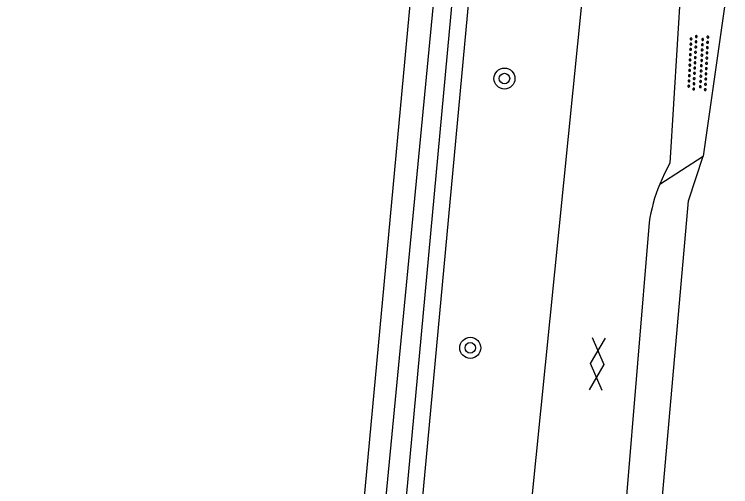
# Model space of a CAD drawing. Extents: x 136000 to 141000, y 400494 to 402006.
# Drawn here: x 138339.93 to 138367.21, y 400882.2 to 400900.18 of the extents above; entities that cross this region are included whole.
import ezdxf

# ---------------------------------------------------------------- set-up
doc = ezdxf.new("R2010")
doc.units = 0
for name, color, linetype in [('gg-afsc-erfafscheiding', 7, 'Continuous'), ('gg-knt-onverhard', 7, 'Continuous'), ('gg-knt-verharding', 7, 'Continuous'), ('gg-kntw-bovenkant insteek waterloop', 7, 'Continuous'), ('gg-kntw-waterlijn', 7, 'Continuous'), ('gt-grn-groengrens', 7, 'Continuous'), ('gt-grn-weggrens', 7, 'Continuous'), ('gt-symb-boom', 7, 'Continuous'), ('gt-symb-gesloten verharding', 7, 'Continuous'), ('gt-symb-overige verharding', 7, 'Continuous')]:
    doc.layers.add(name, color=color, linetype=linetype)

# ---------------------------------------------------------------- blocks, each defined once
blk = doc.blocks.new('gt0-BOOM')
at = {"layer": 'gt-symb-boom'}
for radius in [0.4, 0.2]:
    blk.add_circle((0, 0), radius, dxfattribs=at)
blk = doc.blocks.new('gt0-GESVH1')
at = {"layer": 'gt-symb-gesloten verharding'}
for p, q in [((-0.992, -0.261), (0.008, 0.239)), ((0.008, -0.261), (-0.992, 0.239)), ((0.008, 0.239), (1.008, -0.261)), ((1.008, 0.239), (0.008, -0.261))]:
    blk.add_line(p, q, dxfattribs=at)
blk = doc.blocks.new('gt0-OVH')
at = {"layer": 'gt-symb-overige verharding'}
for points in [[(-0.972, 0.298), (-0.967, 0.308), (-0.965, 0.319), (-0.966, 0.33), (-0.971, 0.34), (-0.978, 0.348), (-0.988, 0.353), (-0.999, 0.355), (-1.01, 0.354), (-1.02, 0.349), (-1.028, 0.342), (-1.033, 0.332), (-1.035, 0.321), (-1.034, 0.31), (-1.029, 0.3), (-1.022, 0.292), (-1.012, 0.287), (-1.001, 0.285), (-0.99, 0.286), (-0.98, 0.291)], [(-0.772, 0.298), (-0.767, 0.308), (-0.765, 0.319), (-0.766, 0.33), (-0.771, 0.34), (-0.778, 0.348), (-0.788, 0.353), (-0.799, 0.355), (-0.81, 0.354), (-0.82, 0.349), (-0.828, 0.342), (-0.833, 0.332), (-0.835, 0.321), (-0.834, 0.31), (-0.829, 0.3), (-0.822, 0.292), (-0.812, 0.287), (-0.801, 0.285), (-0.79, 0.286), (-0.78, 0.291)], [(-0.572, 0.298), (-0.567, 0.308), (-0.565, 0.319), (-0.566, 0.33), (-0.571, 0.34), (-0.578, 0.348), (-0.588, 0.353), (-0.599, 0.355), (-0.61, 0.354), (-0.62, 0.349), (-0.628, 0.342), (-0.633, 0.332), (-0.635, 0.321), (-0.634, 0.31), (-0.629, 0.3), (-0.622, 0.292), (-0.612, 0.287), (-0.601, 0.285), (-0.59, 0.286), (-0.58, 0.291)], [(-0.372, 0.298), (-0.367, 0.308), (-0.365, 0.319), (-0.366, 0.33), (-0.371, 0.34), (-0.378, 0.348), (-0.388, 0.353), (-0.399, 0.355), (-0.41, 0.354), (-0.42, 0.349), (-0.428, 0.342), (-0.433, 0.332), (-0.435, 0.321), (-0.434, 0.31), (-0.429, 0.3), (-0.422, 0.292), (-0.412, 0.287), (-0.401, 0.285), (-0.39, 0.286), (-0.38, 0.291)], [(-0.172, 0.298), (-0.167, 0.308), (-0.165, 0.319), (-0.166, 0.33), (-0.171, 0.34), (-0.178, 0.348), (-0.188, 0.353), (-0.199, 0.355), (-0.21, 0.354), (-0.22, 0.349), (-0.228, 0.342), (-0.233, 0.332), (-0.235, 0.321), (-0.234, 0.31), (-0.229, 0.3), (-0.222, 0.292), (-0.212, 0.287), (-0.201, 0.285), (-0.19, 0.286), (-0.18, 0.291)], [(0.028, 0.298), (0.033, 0.308), (0.035, 0.319), (0.034, 0.33), (0.029, 0.34), (0.022, 0.348), (0.012, 0.353), (0.001, 0.355), (-0.01, 0.354), (-0.02, 0.349), (-0.028, 0.342), (-0.033, 0.332), (-0.035, 0.321), (-0.034, 0.31), (-0.029, 0.3), (-0.022, 0.292), (-0.012, 0.287), (-0.001, 0.285), (0.01, 0.286), (0.02, 0.291)], [(0.228, 0.298), (0.233, 0.308), (0.235, 0.319), (0.234, 0.33), (0.229, 0.34), (0.222, 0.348), (0.212, 0.353), (0.201, 0.355), (0.19, 0.354), (0.18, 0.349), (0.172, 0.342), (0.167, 0.332), (0.165, 0.321), (0.166, 0.31), (0.171, 0.3), (0.178, 0.292), (0.188, 0.287), (0.199, 0.285), (0.21, 0.286), (0.22, 0.291)], [(0.428, 0.298), (0.433, 0.308), (0.435, 0.319), (0.434, 0.33), (0.429, 0.34), (0.422, 0.348), (0.412, 0.353), (0.401, 0.355), (0.39, 0.354), (0.38, 0.349), (0.372, 0.342), (0.367, 0.332), (0.365, 0.321), (0.366, 0.31), (0.371, 0.3), (0.378, 0.292), (0.388, 0.287), (0.399, 0.285), (0.41, 0.286), (0.42, 0.291)], [(0.628, 0.298), (0.633, 0.308), (0.635, 0.319), (0.634, 0.33), (0.629, 0.34), (0.622, 0.348), (0.612, 0.353), (0.601, 0.355), (0.59, 0.354), (0.58, 0.349), (0.572, 0.342), (0.567, 0.332), (0.565, 0.321), (0.566, 0.31), (0.571, 0.3), (0.578, 0.292), (0.588, 0.287), (0.599, 0.285), (0.61, 0.286), (0.62, 0.291)], [(0.828, 0.298), (0.833, 0.308), (0.835, 0.319), (0.834, 0.33), (0.829, 0.34), (0.822, 0.348), (0.812, 0.353), (0.801, 0.355), (0.79, 0.354), (0.78, 0.349), (0.772, 0.342), (0.767, 0.332), (0.765, 0.321), (0.766, 0.31), (0.771, 0.3), (0.778, 0.292), (0.788, 0.287), (0.799, 0.285), (0.81, 0.286), (0.82, 0.291)], [(1.028, 0.298), (1.033, 0.308), (1.035, 0.319), (1.034, 0.33), (1.029, 0.34), (1.022, 0.348), (1.012, 0.353), (1.001, 0.355), (0.99, 0.354), (0.98, 0.349), (0.972, 0.342), (0.967, 0.332), (0.965, 0.321), (0.966, 0.31), (0.971, 0.3), (0.978, 0.292), (0.988, 0.287), (0.999, 0.285), (1.01, 0.286), (1.02, 0.291)], [(-0.872, 0.106), (-0.867, 0.116), (-0.865, 0.126), (-0.866, 0.137), (-0.871, 0.147), (-0.878, 0.156), (-0.888, 0.161), (-0.899, 0.163), (-0.91, 0.162), (-0.92, 0.157), (-0.928, 0.15), (-0.933, 0.14), (-0.935, 0.129), (-0.934, 0.118), (-0.929, 0.108), (-0.922, 0.1), (-0.912, 0.095), (-0.901, 0.092), (-0.89, 0.094), (-0.88, 0.098)], [(-0.672, 0.106), (-0.667, 0.116), (-0.665, 0.126), (-0.666, 0.137), (-0.671, 0.147), (-0.678, 0.156), (-0.688, 0.161), (-0.699, 0.163), (-0.71, 0.162), (-0.72, 0.157), (-0.728, 0.15), (-0.733, 0.14), (-0.735, 0.129), (-0.734, 0.118), (-0.729, 0.108), (-0.722, 0.1), (-0.712, 0.095), (-0.701, 0.092), (-0.69, 0.094), (-0.68, 0.098)], [(-0.472, 0.106), (-0.467, 0.116), (-0.465, 0.126), (-0.466, 0.137), (-0.471, 0.147), (-0.478, 0.156), (-0.488, 0.161), (-0.499, 0.163), (-0.51, 0.162), (-0.52, 0.157), (-0.528, 0.15), (-0.533, 0.14), (-0.535, 0.129), (-0.534, 0.118), (-0.529, 0.108), (-0.522, 0.1), (-0.512, 0.095), (-0.501, 0.092), (-0.49, 0.094), (-0.48, 0.098)], [(-0.272, 0.106), (-0.267, 0.116), (-0.265, 0.126), (-0.266, 0.137), (-0.271, 0.147), (-0.278, 0.156), (-0.288, 0.161), (-0.299, 0.163), (-0.31, 0.162), (-0.32, 0.157), (-0.328, 0.15), (-0.333, 0.14), (-0.335, 0.129), (-0.334, 0.118), (-0.329, 0.108), (-0.322, 0.1), (-0.312, 0.095), (-0.301, 0.092), (-0.29, 0.094), (-0.28, 0.098)], [(-0.072, 0.106), (-0.067, 0.116), (-0.065, 0.126), (-0.066, 0.137), (-0.071, 0.147), (-0.078, 0.156), (-0.088, 0.161), (-0.099, 0.163), (-0.11, 0.162), (-0.12, 0.157), (-0.128, 0.15), (-0.133, 0.14), (-0.135, 0.129), (-0.134, 0.118), (-0.129, 0.108), (-0.122, 0.1), (-0.112, 0.095), (-0.101, 0.092), (-0.09, 0.094), (-0.08, 0.098)], [(0.128, 0.106), (0.133, 0.116), (0.135, 0.126), (0.134, 0.137), (0.129, 0.147), (0.122, 0.156), (0.112, 0.161), (0.101, 0.163), (0.09, 0.162), (0.08, 0.157), (0.072, 0.15), (0.067, 0.14), (0.065, 0.129), (0.066, 0.118), (0.071, 0.108), (0.078, 0.1), (0.088, 0.095), (0.099, 0.092), (0.11, 0.094), (0.12, 0.098)], [(0.328, 0.106), (0.333, 0.116), (0.335, 0.126), (0.334, 0.137), (0.329, 0.147), (0.322, 0.156), (0.312, 0.161), (0.301, 0.163), (0.29, 0.162), (0.28, 0.157), (0.272, 0.15), (0.267, 0.14), (0.265, 0.129), (0.266, 0.118), (0.271, 0.108), (0.278, 0.1), (0.288, 0.095), (0.299, 0.092), (0.31, 0.094), (0.32, 0.098)], [(0.528, 0.106), (0.533, 0.116), (0.535, 0.126), (0.534, 0.137), (0.529, 0.147), (0.522, 0.156), (0.512, 0.161), (0.501, 0.163), (0.49, 0.162), (0.48, 0.157), (0.472, 0.15), (0.467, 0.14), (0.465, 0.129), (0.466, 0.118), (0.471, 0.108), (0.478, 0.1), (0.488, 0.095), (0.499, 0.092), (0.51, 0.094), (0.52, 0.098)], [(0.728, 0.106), (0.733, 0.116), (0.735, 0.126), (0.734, 0.137), (0.729, 0.147), (0.722, 0.156), (0.712, 0.161), (0.701, 0.163), (0.69, 0.162), (0.68, 0.157), (0.672, 0.15), (0.667, 0.14), (0.665, 0.129), (0.666, 0.118), (0.671, 0.108), (0.678, 0.1), (0.688, 0.095), (0.699, 0.092), (0.71, 0.094), (0.72, 0.098)], [(0.928, 0.106), (0.933, 0.116), (0.935, 0.126), (0.934, 0.137), (0.929, 0.147), (0.922, 0.156), (0.912, 0.161), (0.901, 0.163), (0.89, 0.162), (0.88, 0.157), (0.872, 0.15), (0.867, 0.14), (0.865, 0.129), (0.866, 0.118), (0.871, 0.108), (0.878, 0.1), (0.888, 0.095), (0.899, 0.092), (0.91, 0.094), (0.92, 0.098)], [(-0.972, -0.142), (-0.967, -0.132), (-0.965, -0.121), (-0.966, -0.11), (-0.971, -0.1), (-0.978, -0.092), (-0.988, -0.087), (-0.999, -0.085), (-1.01, -0.086), (-1.02, -0.091), (-1.028, -0.098), (-1.033, -0.108), (-1.035, -0.119), (-1.034, -0.13), (-1.029, -0.14), (-1.022, -0.148), (-1.012, -0.153), (-1.001, -0.155), (-0.99, -0.154), (-0.98, -0.149)], [(-0.772, -0.142), (-0.767, -0.132), (-0.765, -0.121), (-0.766, -0.11), (-0.771, -0.1), (-0.778, -0.092), (-0.788, -0.087), (-0.799, -0.085), (-0.81, -0.086), (-0.82, -0.091), (-0.828, -0.098), (-0.833, -0.108), (-0.835, -0.119), (-0.834, -0.13), (-0.829, -0.14), (-0.822, -0.148), (-0.812, -0.153), (-0.801, -0.155), (-0.79, -0.154), (-0.78, -0.149)], [(-0.572, -0.142), (-0.567, -0.132), (-0.565, -0.121), (-0.566, -0.11), (-0.571, -0.1), (-0.578, -0.092), (-0.588, -0.087), (-0.599, -0.085), (-0.61, -0.086), (-0.62, -0.091), (-0.628, -0.098), (-0.633, -0.108), (-0.635, -0.119), (-0.634, -0.13), (-0.629, -0.14), (-0.622, -0.148), (-0.612, -0.153), (-0.601, -0.155), (-0.59, -0.154), (-0.58, -0.149)], [(-0.372, -0.142), (-0.367, -0.132), (-0.365, -0.121), (-0.366, -0.11), (-0.371, -0.1), (-0.378, -0.092), (-0.388, -0.087), (-0.399, -0.085), (-0.41, -0.086), (-0.42, -0.091), (-0.428, -0.098), (-0.433, -0.108), (-0.435, -0.119), (-0.434, -0.13), (-0.429, -0.14), (-0.422, -0.148), (-0.412, -0.153), (-0.401, -0.155), (-0.39, -0.154), (-0.38, -0.149)], [(-0.172, -0.142), (-0.167, -0.132), (-0.165, -0.121), (-0.166, -0.11), (-0.171, -0.1), (-0.178, -0.092), (-0.188, -0.087), (-0.199, -0.085), (-0.21, -0.086), (-0.22, -0.091), (-0.228, -0.098), (-0.233, -0.108), (-0.235, -0.119), (-0.234, -0.13), (-0.229, -0.14), (-0.222, -0.148), (-0.212, -0.153), (-0.201, -0.155), (-0.19, -0.154), (-0.18, -0.149)], [(0.028, -0.142), (0.033, -0.132), (0.035, -0.121), (0.034, -0.11), (0.029, -0.1), (0.022, -0.092), (0.012, -0.087), (0.001, -0.085), (-0.01, -0.086), (-0.02, -0.091), (-0.028, -0.098), (-0.033, -0.108), (-0.035, -0.119), (-0.034, -0.13), (-0.029, -0.14), (-0.022, -0.148), (-0.012, -0.153), (-0.001, -0.155), (0.01, -0.154), (0.02, -0.149)], [(0.228, -0.142), (0.233, -0.132), (0.235, -0.121), (0.234, -0.11), (0.229, -0.1), (0.222, -0.092), (0.212, -0.087), (0.201, -0.085), (0.19, -0.086), (0.18, -0.091), (0.172, -0.098), (0.167, -0.108), (0.165, -0.119), (0.166, -0.13), (0.171, -0.14), (0.178, -0.148), (0.188, -0.153), (0.199, -0.155), (0.21, -0.154), (0.22, -0.149)], [(0.428, -0.142), (0.433, -0.132), (0.435, -0.121), (0.434, -0.11), (0.429, -0.1), (0.422, -0.092), (0.412, -0.087), (0.401, -0.085), (0.39, -0.086), (0.38, -0.091), (0.372, -0.098), (0.367, -0.108), (0.365, -0.119), (0.366, -0.13), (0.371, -0.14), (0.378, -0.148), (0.388, -0.153), (0.399, -0.155), (0.41, -0.154), (0.42, -0.149)], [(0.628, -0.142), (0.633, -0.132), (0.635, -0.121), (0.634, -0.11), (0.629, -0.1), (0.622, -0.092), (0.612, -0.087), (0.601, -0.085), (0.59, -0.086), (0.58, -0.091), (0.572, -0.098), (0.567, -0.108), (0.565, -0.119), (0.566, -0.13), (0.571, -0.14), (0.578, -0.148), (0.588, -0.153), (0.599, -0.155), (0.61, -0.154), (0.62, -0.149)], [(0.828, -0.142), (0.833, -0.132), (0.835, -0.121), (0.834, -0.11), (0.829, -0.1), (0.822, -0.092), (0.812, -0.087), (0.801, -0.085), (0.79, -0.086), (0.78, -0.091), (0.772, -0.098), (0.767, -0.108), (0.765, -0.119), (0.766, -0.13), (0.771, -0.14), (0.778, -0.148), (0.788, -0.153), (0.799, -0.155), (0.81, -0.154), (0.82, -0.149)], [(1.028, -0.142), (1.033, -0.132), (1.035, -0.121), (1.034, -0.11), (1.029, -0.1), (1.022, -0.092), (1.012, -0.087), (1.001, -0.085), (0.99, -0.086), (0.98, -0.091), (0.972, -0.098), (0.967, -0.108), (0.965, -0.119), (0.966, -0.13), (0.971, -0.14), (0.978, -0.148), (0.988, -0.153), (0.999, -0.155), (1.01, -0.154), (1.02, -0.149)], [(-0.872, -0.334), (-0.867, -0.324), (-0.865, -0.314), (-0.866, -0.303), (-0.871, -0.293), (-0.878, -0.284), (-0.888, -0.279), (-0.899, -0.277), (-0.91, -0.278), (-0.92, -0.283), (-0.928, -0.29), (-0.933, -0.3), (-0.935, -0.311), (-0.934, -0.322), (-0.929, -0.332), (-0.922, -0.34), (-0.912, -0.345), (-0.901, -0.348), (-0.89, -0.346), (-0.88, -0.342)], [(-0.672, -0.334), (-0.667, -0.324), (-0.665, -0.314), (-0.666, -0.303), (-0.671, -0.293), (-0.678, -0.284), (-0.688, -0.279), (-0.699, -0.277), (-0.71, -0.278), (-0.72, -0.283), (-0.728, -0.29), (-0.733, -0.3), (-0.735, -0.311), (-0.734, -0.322), (-0.729, -0.332), (-0.722, -0.34), (-0.712, -0.345), (-0.701, -0.348), (-0.69, -0.346), (-0.68, -0.342)], [(-0.472, -0.334), (-0.467, -0.324), (-0.465, -0.314), (-0.466, -0.303), (-0.471, -0.293), (-0.478, -0.284), (-0.488, -0.279), (-0.499, -0.277), (-0.51, -0.278), (-0.52, -0.283), (-0.528, -0.29), (-0.533, -0.3), (-0.535, -0.311), (-0.534, -0.322), (-0.529, -0.332), (-0.522, -0.34), (-0.512, -0.345), (-0.501, -0.348), (-0.49, -0.346), (-0.48, -0.342)], [(-0.272, -0.334), (-0.267, -0.324), (-0.265, -0.314), (-0.266, -0.303), (-0.271, -0.293), (-0.278, -0.284), (-0.288, -0.279), (-0.299, -0.277), (-0.31, -0.278), (-0.32, -0.283), (-0.328, -0.29), (-0.333, -0.3), (-0.335, -0.311), (-0.334, -0.322), (-0.329, -0.332), (-0.322, -0.34), (-0.312, -0.345), (-0.301, -0.348), (-0.29, -0.346), (-0.28, -0.342)], [(-0.072, -0.334), (-0.067, -0.324), (-0.065, -0.314), (-0.066, -0.303), (-0.071, -0.293), (-0.078, -0.284), (-0.088, -0.279), (-0.099, -0.277), (-0.11, -0.278), (-0.12, -0.283), (-0.128, -0.29), (-0.133, -0.3), (-0.135, -0.311), (-0.134, -0.322), (-0.129, -0.332), (-0.122, -0.34), (-0.112, -0.345), (-0.101, -0.348), (-0.09, -0.346), (-0.08, -0.342)], [(0.128, -0.334), (0.133, -0.324), (0.135, -0.314), (0.134, -0.303), (0.129, -0.293), (0.122, -0.284), (0.112, -0.279), (0.101, -0.277), (0.09, -0.278), (0.08, -0.283), (0.072, -0.29), (0.067, -0.3), (0.065, -0.311), (0.066, -0.322), (0.071, -0.332), (0.078, -0.34), (0.088, -0.345), (0.099, -0.348), (0.11, -0.346), (0.12, -0.342)], [(0.328, -0.334), (0.333, -0.324), (0.335, -0.314), (0.334, -0.303), (0.329, -0.293), (0.322, -0.284), (0.312, -0.279), (0.301, -0.277), (0.29, -0.278), (0.28, -0.283), (0.272, -0.29), (0.267, -0.3), (0.265, -0.311), (0.266, -0.322), (0.271, -0.332), (0.278, -0.34), (0.288, -0.345), (0.299, -0.348), (0.31, -0.346), (0.32, -0.342)], [(0.528, -0.334), (0.533, -0.324), (0.535, -0.314), (0.534, -0.303), (0.529, -0.293), (0.522, -0.284), (0.512, -0.279), (0.501, -0.277), (0.49, -0.278), (0.48, -0.283), (0.472, -0.29), (0.467, -0.3), (0.465, -0.311), (0.466, -0.322), (0.471, -0.332), (0.478, -0.34), (0.488, -0.345), (0.499, -0.348), (0.51, -0.346), (0.52, -0.342)], [(0.728, -0.334), (0.733, -0.324), (0.735, -0.314), (0.734, -0.303), (0.729, -0.293), (0.722, -0.284), (0.712, -0.279), (0.701, -0.277), (0.69, -0.278), (0.68, -0.283), (0.672, -0.29), (0.667, -0.3), (0.665, -0.311), (0.666, -0.322), (0.671, -0.332), (0.678, -0.34), (0.688, -0.345), (0.699, -0.348), (0.71, -0.346), (0.72, -0.342)], [(0.928, -0.334), (0.933, -0.324), (0.935, -0.314), (0.934, -0.303), (0.929, -0.293), (0.922, -0.284), (0.912, -0.279), (0.901, -0.277), (0.89, -0.278), (0.88, -0.283), (0.872, -0.29), (0.867, -0.3), (0.865, -0.311), (0.866, -0.322), (0.871, -0.332), (0.878, -0.34), (0.888, -0.345), (0.899, -0.348), (0.91, -0.346), (0.92, -0.342)]]:
    blk.add_lwpolyline(points, close=True, dxfattribs=at)

msp = doc.modelspace()

# ---------------------------------------------------------------- linework, layer by layer
at = {"layer": 'gg-afsc-erfafscheiding'}
msp.add_line((138363.689, 400871.26), (138365.603, 400893.08), dxfattribs=at)
at = {"layer": 'gg-knt-onverhard'}
msp.add_line((138364.511, 400893.718), (138366.164, 400894.781), dxfattribs=at)
at = {"layer": 'gg-knt-verharding'}
for p, q in [((138358.39, 400869.292), (138362.055, 400905.577)), ((138364.11, 400892.255), (138362.492, 400872.806))]:
    msp.add_line(p, q, dxfattribs=at)
msp.add_lwpolyline([(138365.191, 400902.087), (138365.317, 400901.298), (138364.904, 400894.519), (138364.693, 400894.125), (138364.511, 400893.718)], dxfattribs=at)
msp.add_arc((138370.418, 400891.312), 6.378, 157.8427, 171.5013, dxfattribs=at)
at = {"layer": 'gg-kntw-bovenkant insteek waterloop'}
for p, q in [((138366.448, 401000), (138354.333, 400869.53)), ((138351.834, 400866.413), (138362.915, 400985.754))]:
    msp.add_line(p, q, dxfattribs=at)
at = {"layer": 'gg-kntw-waterlijn'}
for points in [[(138302.859, 400828.218), (138308.485, 400831.32), (138314.151, 400834.978), (138332.858, 400847.347), (138350.427, 400858.964), (138351.766, 400860.346), (138352.626, 400862.472), (138353.066, 400864.924), (138353.73, 400869.991), (138354.313, 400875.777), (138360.104, 400938.385), (138364.564, 400986.599), (138366.645, 401009.09), (138366.212, 401009.481), (138365.863, 401009.294)], [(138365.863, 401009.294), (138365.159, 401000.032), (138363.184, 400979.668), (138359.996, 400944.716), (138357.544, 400917.841), (138352.637, 400866.794), (138352.409, 400864.422), (138351.855, 400862.402), (138350.857, 400860.677), (138348.51, 400858.472), (138326.47, 400844.141), (138307.845, 400832.03), (138305.214, 400830.501)]]:
    msp.add_lwpolyline(points, dxfattribs=at)
at = {"layer": 'gt-grn-groengrens'}
msp.add_line((138365.603, 400893.08), (138366.164, 400894.781), dxfattribs=at)
at = {"layer": 'gt-grn-weggrens'}
msp.add_line((138367.215, 400902.088), (138366.164, 400894.781), dxfattribs=at)

# ---------------------------------------------------------------- block references
at = {"layer": 'gt-symb-boom'}
for p in [(138358.6, 400897.735), (138357.297, 400887.486)]:
    msp.add_blockref('gt0-BOOM', p, dxfattribs=at)
at = {"layer": 'gt-symb-gesloten verharding', "rotation": 86.50230473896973}
msp.add_blockref('gt0-GESVH1', (138362.12, 400886.865), dxfattribs=at)
at = {"layer": 'gt-symb-overige verharding', "rotation": -92.80805306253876}
msp.add_blockref('gt0-OVH', (138365.976, 400898.329), dxfattribs=at)

doc.saveas('drawing.dxf')
